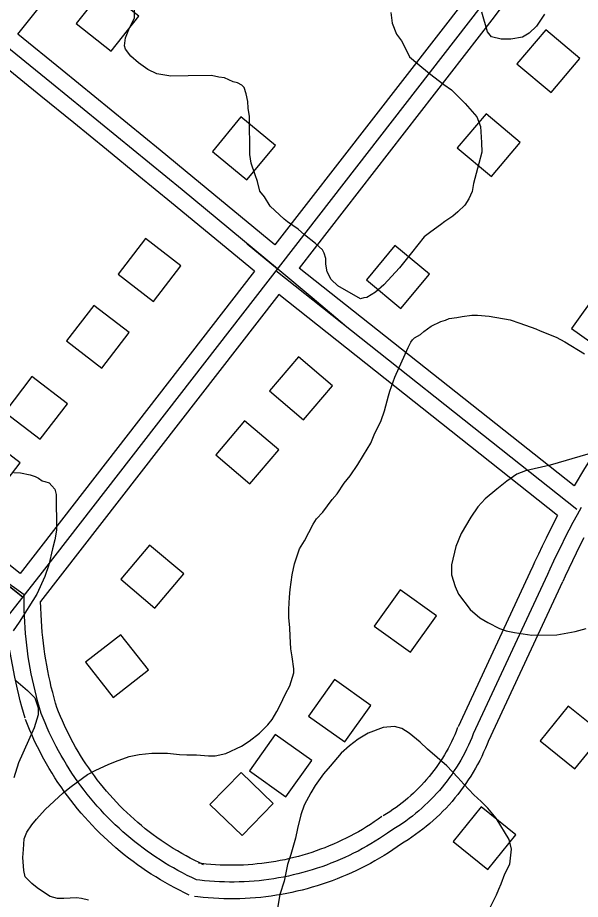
# Model space of a CAD drawing. Extents: x 3297735 to 3335592, y 670436 to 695807.
# Drawn here: x 3332381 to 3332885, y 691808 to 692597 of the extents above; entities that cross this region are included whole.
import ezdxf

# ---------------------------------------------------------------- set-up
doc = ezdxf.new("R2010")
doc.units = 0
for name, color, linetype in [('V-BLDG-OTLN', 7, 'Continuous'), ('V-ROAD-CNTR', 7, 'Continuous'), ('V-SITE-VEGE', 7, 'Continuous')]:
    doc.layers.add(name, color=color, linetype=linetype)

msp = doc.modelspace()

# ---------------------------------------------------------------- linework, layer by layer
at = {"layer": 'V-BLDG-OTLN'}
for points in [[(3332458.22, 692623.65), (3332433.46, 692592.24), (3332464.87, 692567.48), (3332489.63, 692598.89)], [(3332853.72, 692586.68), (3332828, 692556.04), (3332858.63, 692530.32), (3332884.35, 692560.95)], [(3332555.5, 692477.77), (3332586.32, 692452.28), (3332611.81, 692483.11), (3332580.99, 692508.59)], [(3332800.35, 692511.46), (3332774.63, 692480.83), (3332805.26, 692455.11), (3332830.98, 692485.74)], [(3332502.86, 692343.5), (3332527.24, 692375.21), (3332495.53, 692399.6), (3332471.15, 692367.89)], [(3332693.37, 692362.6), (3332724.2, 692337.11), (3332749.69, 692367.94), (3332718.86, 692393.43)], [(3332909.51, 692295.92), (3332932.68, 692328.53), (3332900.08, 692351.7), (3332876.91, 692319.09)], [(3332456.69, 692283.82), (3332481.07, 692315.53), (3332449.36, 692339.91), (3332424.98, 692308.2)], [(3332662.84, 692267.92), (3332632.4, 692293.86), (3332606.46, 692263.42), (3332636.9, 692237.47)], [(3332401.39, 692220.04), (3332425.77, 692251.75), (3332394.06, 692276.13), (3332369.68, 692244.42)], [(3332584.25, 692236.5), (3332558.43, 692205.95), (3332588.97, 692180.12), (3332614.8, 692210.67)], [(3332359.02, 692167.3), (3332383.4, 692199.01), (3332351.69, 692223.39), (3332327.31, 692191.68)], [(3332499.29, 692125.29), (3332473.46, 692094.75), (3332504.01, 692068.92), (3332529.83, 692099.47)], [(3332732.8, 692029.45), (3332755.98, 692062.06), (3332723.37, 692085.23), (3332700.2, 692052.63)], [(3332466.62, 691988.9), (3332498.16, 692013.49), (3332473.57, 692045.04), (3332442.03, 692020.45)], [(3332674.09, 691949.09), (3332697.26, 691981.69), (3332664.66, 692004.86), (3332641.49, 691972.26)], [(3332873.93, 691981.22), (3332848.8, 691950.1), (3332879.92, 691924.97), (3332905.05, 691956.09)], [(3332621.15, 691899.96), (3332644.33, 691932.57), (3332611.72, 691955.74), (3332588.55, 691923.13)], [(3332553.28, 691893.09), (3332582.04, 691865.28), (3332609.84, 691894.04), (3332581.08, 691921.84)], [(3332795.99, 691891.04), (3332770.86, 691859.92), (3332801.98, 691834.79), (3332827.11, 691865.91)]]:
    msp.add_lwpolyline(points, close=True, dxfattribs=at)
at = {"layer": 'V-ROAD-CNTR'}
for points in [[(3333198.95, 693153.03), (3332795.72, 692607.37), (3332403.24, 692101.09), (3332345.22, 692027.51), (3332258.88, 691904.61), (3332156.76, 691799.92)], [(3333043.85, 692917.91), (3332807.68, 692598.31), (3332633.24, 692373.3)], [(3332381.3, 692582.59), (3332582.74, 692834.5)], [(3332809.87, 692651.77), (3332783.75, 692616.42), (3332611.4, 692394.09)], [(3332673.55, 692322.2), (3332644.64, 692346.51), (3332615.68, 692370.77), (3332586.67, 692394.97), (3332613.77, 692372.66), (3332528.49, 692443.17), (3332499.32, 692467.18), (3332470.11, 692491.13), (3332440.84, 692515.01), (3332411.52, 692538.84), (3332360.27, 692580.31)], [(3332611.4, 692394.09), (3332538.03, 692454.74), (3332508.84, 692478.77), (3332479.6, 692502.74), (3332450.31, 692526.65), (3332420.97, 692550.49), (3332381.3, 692582.59)], [(3332593.01, 692370.37), (3332518.94, 692431.6), (3332489.8, 692455.59), (3332460.61, 692479.52), (3332431.37, 692503.38), (3332402.07, 692527.19), (3332362.56, 692559.16)], [(3332879.14, 692178.34), (3332633.24, 692373.3)], [(3332593.01, 692370.37), (3332383.37, 692099.94)], [(3332881.61, 692157.24), (3332612.29, 692370.76)], [(3332614.86, 692349.59), (3332401.77, 692074.71)], [(3332864.38, 692151.76), (3332614.86, 692349.59)], [(3332938.2, 692265.07), (3332933.39, 692258.87), (3332928.6, 692252.57), (3332923.88, 692246.22), (3332919.22, 692239.82), (3332914.63, 692233.37), (3332910.1, 692226.87), (3332905.65, 692220.33), (3332901.26, 692213.74), (3332896.93, 692207.11), (3332892.68, 692200.44), (3332888.49, 692193.72), (3332879.14, 692178.34)], [(3332383.37, 692099.94), (3332327.06, 692144.57), (3332318.68, 692151.31), (3332310.36, 692158.11), (3332302.08, 692164.97), (3332293.86, 692171.89), (3332285.69, 692178.87), (3332277.57, 692185.91), (3332269.5, 692193.01), (3332261.48, 692200.18), (3332253.52, 692207.39), (3332245.61, 692214.67), (3332237.74, 692222.02), (3332236.05, 692223.61)], [(3332387.14, 692080.67), (3332378.29, 692086.97), (3332369.49, 692093.33), (3332360.74, 692099.76), (3332352.03, 692106.25), (3332343.37, 692112.8), (3332334.77, 692119.42), (3332385.93, 692078.77), (3332317.7, 692132.85), (3332309.23, 692139.66), (3332300.82, 692146.53), (3332292.47, 692153.46), (3332284.16, 692160.45), (3332275.9, 692167.5), (3332267.7, 692174.62), (3332259.55, 692181.79), (3332251.45, 692189.03), (3332243.4, 692196.32), (3332235.41, 692203.67), (3332227.47, 692211.08), (3332225.89, 692212.58)], [(3332885.54, 692159.09), (3332881.78, 692152.29), (3332878.1, 692145.47), (3332874.48, 692138.6), (3332870.93, 692131.69), (3332867.46, 692124.75), (3332864.05, 692117.78), (3332860.72, 692110.77), (3332857.46, 692103.72), (3332855.28, 692098.89)], [(3332864.38, 692151.76), (3332857.55, 692138.48), (3332854.01, 692131.4), (3332850.54, 692124.29), (3332847.14, 692117.14), (3332843.82, 692109.96), (3332841.61, 692105.07)], [(3332887.79, 692131.68), (3332884.31, 692124.91), (3332880.9, 692118.11), (3332877.57, 692111.27), (3332874.3, 692104.4), (3332871.1, 692097.48), (3332868.95, 692092.71)], [(3332841.68, 692105.22), (3332775.25, 691962.68)], [(3332855.28, 692098.89), (3332788.84, 691956.34)], [(3332868.87, 692092.55), (3332802.44, 691950.01)], [(3332402.34, 691974.57), (3332400.84, 691979.57), (3332399.41, 691984.58), (3332398.06, 691989.62), (3332396.78, 691994.68), (3332395.58, 691999.76), (3332394.46, 692004.86), (3332393.42, 692009.97), (3332392.46, 692015.1), (3332391.58, 692020.24), (3332390.77, 692025.4), (3332390.05, 692030.56), (3332389.4, 692035.74), (3332388.84, 692040.93), (3332388.35, 692046.12), (3332387.94, 692051.33), (3332387.61, 692056.53), (3332387.37, 692061.74), (3332387.2, 692066.96), (3332387.11, 692072.18), (3332387.1, 692077.4), (3332387.14, 692080.67)], [(3332416.71, 691978.9), (3332415.23, 691983.78), (3332413.87, 691988.58), (3332412.57, 691993.4), (3332411.35, 691998.24), (3332410.21, 692003.09), (3332409.14, 692007.96), (3332408.15, 692012.85), (3332407.23, 692017.75), (3332406.38, 692022.67), (3332405.61, 692027.6), (3332404.92, 692032.54), (3332404.3, 692037.48), (3332403.76, 692042.44), (3332403.29, 692047.41), (3332402.9, 692052.38), (3332402.59, 692057.36), (3332401.77, 692074.71)], [(3332387.98, 691970.24), (3332386.44, 691975.35), (3332384.95, 691980.58), (3332383.54, 691985.85), (3332382.21, 691991.13), (3332380.96, 691996.43), (3332379.79, 692001.75), (3332378.7, 692007.09), (3332372.49, 692040.23)], [(3332547.64, 691839.16), (3332543.56, 691841.09), (3332539.62, 691843.04), (3332535.72, 691845.05), (3332531.86, 691847.12), (3332528.04, 691849.27), (3332524.25, 691851.48), (3332520.5, 691853.75), (3332516.78, 691856.09), (3332513.12, 691858.49), (3332509.49, 691860.96), (3332505.9, 691863.49), (3332502.36, 691866.07), (3332498.87, 691868.72), (3332495.42, 691871.43), (3332492.01, 691874.2), (3332488.66, 691877.03), (3332485.35, 691879.91), (3332482.1, 691882.85), (3332478.9, 691885.85), (3332475.74, 691888.9), (3332472.65, 691892), (3332469.6, 691895.16), (3332466.61, 691898.37), (3332463.68, 691901.63), (3332460.8, 691904.94), (3332457.98, 691908.3), (3332455.22, 691911.7), (3332452.51, 691915.16), (3332449.87, 691918.66), (3332447.29, 691922.2), (3332444.77, 691925.79), (3332442.31, 691929.43), (3332439.91, 691933.1), (3332437.58, 691936.81), (3332435.31, 691940.57), (3332433.11, 691944.36), (3332430.97, 691948.19), (3332428.9, 691952.06), (3332426.9, 691955.96), (3332424.96, 691959.9), (3332423.09, 691963.86), (3332421.29, 691967.87), (3332419.56, 691971.89), (3332417.9, 691975.96), (3332416.32, 691980.01)], [(3332534.81, 691812.04), (3332530.49, 691814.08), (3332526.1, 691816.26), (3332521.74, 691818.5), (3332517.42, 691820.82), (3332513.15, 691823.22), (3332508.91, 691825.69), (3332504.72, 691828.23), (3332500.57, 691830.85), (3332496.47, 691833.53), (3332492.41, 691836.29), (3332488.41, 691839.11), (3332484.45, 691842.01), (3332480.54, 691844.97), (3332476.68, 691848), (3332472.88, 691851.09), (3332469.13, 691854.25), (3332465.44, 691857.47), (3332461.8, 691860.76), (3332458.22, 691864.11), (3332454.7, 691867.52), (3332451.23, 691870.99), (3332447.83, 691874.52), (3332444.49, 691878.1), (3332441.2, 691881.75), (3332437.99, 691885.45), (3332434.84, 691889.2), (3332431.75, 691893.01), (3332428.73, 691896.87), (3332425.77, 691900.79), (3332422.89, 691904.75), (3332420.07, 691908.76), (3332417.32, 691912.82), (3332414.64, 691916.93), (3332412.03, 691921.08), (3332409.5, 691925.28), (3332407.04, 691929.52), (3332404.65, 691933.8), (3332402.33, 691938.12), (3332400.09, 691942.48), (3332397.93, 691946.88), (3332395.84, 691951.32), (3332393.83, 691955.79), (3332391.89, 691960.3), (3332390.04, 691964.83), (3332388.37, 691969.12)], [(3332541.22, 691825.6), (3332537.02, 691827.59), (3332532.86, 691829.65), (3332528.73, 691831.77), (3332524.64, 691833.97), (3332520.59, 691836.24), (3332516.58, 691838.58), (3332512.61, 691840.99), (3332508.68, 691843.47), (3332504.79, 691846.01), (3332500.95, 691848.62), (3332497.15, 691851.3), (3332493.4, 691854.04), (3332489.7, 691856.85), (3332486.05, 691859.71), (3332482.45, 691862.65), (3332478.9, 691865.64), (3332475.4, 691868.69), (3332471.95, 691871.8), (3332468.56, 691874.98), (3332465.22, 691878.21), (3332461.94, 691881.49), (3332458.71, 691884.84), (3332455.55, 691888.24), (3332452.44, 691891.69), (3332449.39, 691895.19), (3332446.41, 691898.75), (3332443.48, 691902.36), (3332440.62, 691906.02), (3332437.82, 691909.72), (3332435.09, 691913.48), (3332432.42, 691917.28), (3332429.81, 691921.12), (3332427.28, 691925.01), (3332424.81, 691928.95), (3332422.41, 691932.92), (3332420.07, 691936.94), (3332417.81, 691941), (3332415.62, 691945.09), (3332413.5, 691949.22), (3332411.45, 691953.39), (3332409.47, 691957.59), (3332407.56, 691961.83), (3332405.73, 691966.09), (3332403.97, 691970.39), (3332402.34, 691974.57)], [(3332774.9, 691961.87), (3332773.59, 691958.57), (3332772.28, 691955.46), (3332770.9, 691952.37), (3332769.45, 691949.31), (3332767.94, 691946.29), (3332766.36, 691943.29), (3332764.72, 691940.34), (3332763.01, 691937.42), (3332761.25, 691934.53), (3332759.42, 691931.69), (3332757.53, 691928.88), (3332755.58, 691926.12), (3332753.57, 691923.4), (3332751.5, 691920.72), (3332749.37, 691918.09), (3332747.19, 691915.51), (3332744.95, 691912.97), (3332742.66, 691910.49), (3332740.32, 691908.05), (3332737.92, 691905.66), (3332735.47, 691903.32), (3332732.98, 691901.04), (3332730.43, 691898.82), (3332727.84, 691896.65), (3332725.2, 691894.53), (3332722.51, 691892.48), (3332719.78, 691890.48), (3332717.01, 691888.54), (3332714.2, 691886.66), (3332711.35, 691884.84), (3332708.39, 691883.04), (3332708.25, 691882.96)], [(3332788.84, 691956.34), (3332787.48, 691952.9), (3332786.04, 691949.48), (3332784.53, 691946.1), (3332782.94, 691942.75), (3332781.28, 691939.43), (3332779.55, 691936.15), (3332777.76, 691932.91), (3332775.89, 691929.71), (3332773.95, 691926.55), (3332771.94, 691923.44), (3332769.87, 691920.36), (3332767.74, 691917.34), (3332765.53, 691914.36), (3332763.27, 691911.42), (3332760.94, 691908.54), (3332758.55, 691905.71), (3332756.1, 691902.93), (3332753.59, 691900.2), (3332751.02, 691897.53), (3332748.39, 691894.92), (3332745.71, 691892.36), (3332742.97, 691889.86), (3332740.18, 691887.42), (3332737.34, 691885.04), (3332734.45, 691882.72), (3332731.51, 691880.47), (3332728.52, 691878.28), (3332725.48, 691876.15), (3332722.4, 691874.1), (3332719.27, 691872.1), (3332716.11, 691870.18), (3332715.9, 691870.05)], [(3332802.79, 691950.82), (3332801.36, 691947.22), (3332799.8, 691943.51), (3332798.15, 691939.83), (3332796.43, 691936.18), (3332794.63, 691932.58), (3332792.75, 691929.02), (3332790.79, 691925.49), (3332788.76, 691922.01), (3332786.65, 691918.58), (3332784.47, 691915.19), (3332782.22, 691911.85), (3332779.9, 691908.55), (3332777.5, 691905.31), (3332775.04, 691902.12), (3332772.5, 691898.99), (3332769.91, 691895.91), (3332767.24, 691892.89), (3332764.51, 691889.92), (3332761.72, 691887.02), (3332758.86, 691884.18), (3332755.95, 691881.39), (3332752.97, 691878.67), (3332749.94, 691876.02), (3332746.85, 691873.44), (3332743.7, 691870.92), (3332740.5, 691868.46), (3332737.25, 691866.08), (3332733.95, 691863.77), (3332730.6, 691861.53), (3332727.2, 691859.37), (3332723.82, 691857.32), (3332723.54, 691857.15)], [(3332707.22, 691882.29), (3332703.72, 691879.81), (3332700.29, 691877.47), (3332696.81, 691875.19), (3332693.29, 691872.97), (3332689.73, 691870.82), (3332686.13, 691868.73), (3332682.5, 691866.71), (3332678.83, 691864.75), (3332675.13, 691862.86), (3332671.39, 691861.04), (3332667.62, 691859.28), (3332663.82, 691857.59), (3332659.99, 691855.97), (3332656.13, 691854.43), (3332652.24, 691852.95), (3332648.33, 691851.54), (3332644.39, 691850.2), (3332640.43, 691848.94), (3332636.44, 691847.74), (3332632.44, 691846.62), (3332628.42, 691845.57), (3332624.38, 691844.59), (3332620.31, 691843.69), (3332616.24, 691842.86), (3332612.15, 691842.1), (3332608.05, 691841.42), (3332603.93, 691840.81), (3332599.81, 691840.27), (3332595.68, 691839.82), (3332591.54, 691839.43), (3332587.39, 691839.12), (3332583.24, 691838.89), (3332579.08, 691838.73), (3332574.92, 691838.64), (3332570.76, 691838.63), (3332566.61, 691838.7), (3332562.45, 691838.84), (3332558.3, 691839.05), (3332554.15, 691839.34), (3332550, 691839.71), (3332545.85, 691840.15), (3332543.04, 691840.49)], [(3332715.9, 691870.05), (3332712.28, 691867.49), (3332708.62, 691865), (3332704.92, 691862.57), (3332701.17, 691860.21), (3332697.38, 691857.92), (3332693.55, 691855.69), (3332689.68, 691853.54), (3332685.77, 691851.45), (3332681.83, 691849.44), (3332677.84, 691847.5), (3332673.83, 691845.63), (3332669.78, 691843.83), (3332665.7, 691842.1), (3332661.59, 691840.45), (3332657.45, 691838.88), (3332653.28, 691837.38), (3332649.09, 691835.95), (3332644.87, 691834.61), (3332640.62, 691833.33), (3332636.36, 691832.14), (3332632.07, 691831.02), (3332627.77, 691829.98), (3332623.44, 691829.02), (3332619.1, 691828.13), (3332614.75, 691827.33), (3332610.38, 691826.6), (3332606, 691825.95), (3332601.6, 691825.38), (3332597.2, 691824.89), (3332592.79, 691824.48), (3332588.37, 691824.15), (3332583.95, 691823.9), (3332579.52, 691823.73), (3332575.09, 691823.64), (3332570.66, 691823.63), (3332566.24, 691823.7), (3332561.81, 691823.85), (3332557.38, 691824.08), (3332552.97, 691824.39), (3332548.55, 691824.78), (3332544.15, 691825.25), (3332541.22, 691825.6)], [(3332724.57, 691857.82), (3332720.84, 691855.18), (3332716.96, 691852.53), (3332713.03, 691849.95), (3332709.05, 691847.44), (3332705.03, 691845.01), (3332700.97, 691842.65), (3332696.86, 691840.36), (3332692.71, 691838.15), (3332688.52, 691836.02), (3332684.3, 691833.95), (3332680.04, 691831.97), (3332675.74, 691830.06), (3332671.41, 691828.23), (3332667.05, 691826.48), (3332662.66, 691824.81), (3332658.23, 691823.22), (3332653.78, 691821.71), (3332649.3, 691820.28), (3332644.8, 691818.93), (3332640.28, 691817.66), (3332635.73, 691816.47), (3332631.16, 691815.37), (3332626.57, 691814.35), (3332621.96, 691813.41), (3332617.34, 691812.55), (3332612.71, 691811.78), (3332608.06, 691811.09), (3332603.39, 691810.49), (3332598.72, 691809.97), (3332594.04, 691809.53), (3332589.36, 691809.18), (3332584.66, 691808.92), (3332579.96, 691808.74), (3332575.27, 691808.64), (3332570.56, 691808.63), (3332565.86, 691808.7), (3332561.17, 691808.86), (3332556.47, 691809.11), (3332551.78, 691809.43), (3332547.1, 691809.85), (3332542.45, 691810.34), (3332539.41, 691810.71)]]:
    msp.add_lwpolyline(points, dxfattribs=at)
at = {"layer": 'V-SITE-VEGE'}
for p, q in [((3332485.89, 692597.16), (3332485.85, 692611.83)), ((3332714.99, 692602.08), (3332716.31, 692592.59)), ((3332801.76, 692584.61), (3332796.54, 692602.29)), ((3332852.64, 692600.71), (3332845.33, 692589.91)), ((3332480.74, 692586.79), (3332485.89, 692597.16)), ((3332716.31, 692592.59), (3332720.22, 692582.68)), ((3332477.74, 692579.45), (3332480.74, 692586.79)), ((3332805.23, 692580.31), (3332801.76, 692584.61)), ((3332845.33, 692589.91), (3332838.87, 692583.42)), ((3332476.89, 692572.11), (3332477.74, 692579.45)), ((3332720.22, 692582.68), (3332724.55, 692576.65)), ((3332724.55, 692576.65), (3332727.59, 692571.05)), ((3332813.86, 692578.18), (3332805.23, 692580.31)), ((3332822.49, 692578.2), (3332813.86, 692578.18)), ((3332832.84, 692579.95), (3332822.49, 692578.2)), ((3332838.87, 692583.42), (3332832.84, 692579.95)), ((3332477.77, 692569.09), (3332476.89, 692572.11)), ((3332482.53, 692563.06), (3332477.77, 692569.09)), ((3332727.59, 692571.05), (3332731.92, 692562.43)), ((3332489.45, 692557.04), (3332482.53, 692563.06)), ((3332731.92, 692562.43), (3332739.27, 692555.97)), ((3332497.66, 692551.02), (3332489.45, 692557.04)), ((3332739.27, 692555.97), (3332749.65, 692547.37)), ((3332505.87, 692547.16), (3332497.66, 692551.02)), ((3332518.39, 692545.04), (3332505.87, 692547.16)), ((3332533.92, 692545.51), (3332518.39, 692545.04)), ((3332554.63, 692545.56), (3332533.92, 692545.51)), ((3332561.11, 692544.28), (3332554.63, 692545.56)), ((3332749.65, 692547.37), (3332762.62, 692537.48)), ((3332566.29, 692543.44), (3332561.11, 692544.28)), ((3332574.06, 692540.01), (3332566.29, 692543.44)), ((3332577.95, 692539.15), (3332574.06, 692540.01)), ((3332581.84, 692537.01), (3332577.95, 692539.15)), ((3332762.62, 692537.48), (3332769.54, 692532.75)), ((3332584, 692534.85), (3332581.84, 692537.01)), ((3332585.74, 692529.25), (3332584, 692534.85)), ((3332587.05, 692522.35), (3332585.74, 692529.25)), ((3332769.54, 692532.75), (3332781.65, 692520.7)), ((3332587.5, 692516.31), (3332587.05, 692522.35)), ((3332588.81, 692508.98), (3332587.5, 692516.31)), ((3332781.65, 692520.7), (3332792.04, 692508.65)), ((3332588.91, 692474.89), (3332588.81, 692508.98)), ((3332792.04, 692508.65), (3332795.51, 692500.03)), ((3332795.51, 692500.03), (3332796.41, 692485.8)), ((3332796.41, 692485.8), (3332796.44, 692477.17)), ((3332590.22, 692467.13), (3332588.91, 692474.89)), ((3332796.44, 692477.17), (3332793.88, 692466.8)), ((3332593.7, 692456.78), (3332590.22, 692467.13)), ((3332793.88, 692466.8), (3332789.18, 692449.1)), ((3332595.87, 692450.75), (3332593.7, 692456.78)), ((3332598.05, 692442.12), (3332595.87, 692450.75)), ((3332789.18, 692449.1), (3332787.9, 692441.76)), ((3332601.95, 692436.95), (3332598.05, 692442.12)), ((3332607.15, 692428.77), (3332601.95, 692436.95)), ((3332784.9, 692435.28), (3332781.46, 692429.66)), ((3332787.9, 692441.76), (3332784.9, 692435.28)), ((3332619.69, 692417.15), (3332607.15, 692428.77)), ((3332781.46, 692429.66), (3332775, 692423.61)), ((3332770.7, 692419.71), (3332763.38, 692414.94)), ((3332775, 692423.61), (3332770.7, 692419.71)), ((3332622.72, 692414.57), (3332619.69, 692417.15)), ((3332632.23, 692408.13), (3332622.72, 692414.57)), ((3332759.5, 692411.91), (3332750.89, 692405.85)), ((3332763.38, 692414.94), (3332759.5, 692411.91)), ((3332637.85, 692402.96), (3332632.23, 692408.13)), ((3332647.79, 692395.22), (3332637.85, 692402.96)), ((3332750.89, 692405.85), (3332744.86, 692401.09)), ((3332653.85, 692389.63), (3332647.79, 692395.22)), ((3332744.86, 692401.09), (3332733.68, 692386.82)), ((3332655.58, 692386.61), (3332653.85, 692389.63)), ((3332656.89, 692381.87), (3332655.58, 692386.61)), ((3332656.9, 692376.7), (3332656.89, 692381.87)), ((3332733.68, 692386.82), (3332722.93, 692373.42)), ((3332658.22, 692369.79), (3332656.9, 692376.7)), ((3332722.93, 692373.42), (3332708.73, 692358.28)), ((3332661.69, 692362.9), (3332658.22, 692369.79)), ((3332667.74, 692357.31), (3332661.69, 692362.9)), ((3332688.05, 692345.71), (3332667.74, 692357.31)), ((3332708.73, 692358.28), (3332701.41, 692351.79)), ((3332701.41, 692351.79), (3332693.66, 692347.02)), ((3332691.07, 692346.58), (3332688.05, 692345.71)), ((3332693.66, 692347.02), (3332691.07, 692346.58))]:
    msp.add_line(p, q, dxfattribs=at)
for points in [[(3332444.53, 691807.29), (3332438.49, 691809), (3332433.74, 691809.42), (3332422.52, 691808.96), (3332416.92, 691808.94), (3332410.44, 691810.65), (3332404.39, 691814.52), (3332398.77, 691818.39), (3332394.01, 691822.26), (3332387.96, 691828.29), (3332386.65, 691833.89), (3332385.75, 691845.54), (3332386.6, 691852.88), (3332387, 691862.37), (3332389.58, 691868.42), (3332393.87, 691874.9), (3332398.17, 691880.09), (3332405.92, 691888.74), (3332421.84, 691903.45), (3332429.16, 691909.08), (3332443.81, 691919.91), (3332451.13, 691923.81), (3332462.33, 691929.02), (3332468.8, 691931.62), (3332480.87, 691935.97), (3332489.93, 691937.72), (3332501.14, 691939.04), (3332515.38, 691939.08), (3332526.17, 691937.81), (3332532.64, 691937.4), (3332541.27, 691937.42), (3332552.06, 691936.59), (3332558.1, 691936.6), (3332567.59, 691938.78), (3332581.38, 691945.29), (3332588.27, 691949.63), (3332597.75, 691956.99), (3332605.06, 691964.34), (3332608.93, 691969.1), (3332613.23, 691976.44), (3332616.23, 691982.06), (3332620.95, 691992), (3332624.81, 691999.34), (3332628.24, 692011), (3332628.23, 692014.45), (3332626.9, 692025.24), (3332625.59, 692032.57), (3332625.13, 692043.79), (3332624.68, 692051.12), (3332623.79, 692060.61), (3332623.77, 692067.94), (3332624.61, 692078.73), (3332625.02, 692085.64), (3332626.71, 692098.59), (3332628.84, 692108.52), (3332633.55, 692121.9), (3332637.85, 692129.25), (3332645.58, 692143.94), (3332648.58, 692148.7), (3332654.18, 692154.75), (3332662.78, 692165.99), (3332667.08, 692171.18), (3332673.52, 692180.69), (3332678.69, 692187.18), (3332685.56, 692197.55), (3332690.72, 692205.76), (3332697.16, 692216.57), (3332700.16, 692223.91), (3332706.6, 692236.87), (3332709.6, 692245.51), (3332713.01, 692258.89), (3332714.3, 692263.21), (3332718.58, 692275.73), (3332730.59, 692302.08), (3332733.17, 692306.84), (3332734.46, 692309), (3332736.18, 692310.73), (3332741.78, 692313.77), (3332744.79, 692316.36), (3332751.25, 692321.13), (3332759.87, 692325.46), (3332764.18, 692326.77), (3332767.2, 692328.07), (3332774.1, 692328.95), (3332778.84, 692329.83), (3332787.47, 692331.14), (3332792.65, 692331.16), (3332803, 692330.33), (3332822, 692326.92), (3332830.64, 692323.92), (3332844.89, 692318.79), (3332848.78, 692317.07)], [(3332848.78, 692317.07), (3332863.03, 692311.5), (3332870.81, 692307.2), (3332888.53, 692296.46)], [(3332891.35, 692206.72), (3332857.72, 692196.71), (3332835.73, 692191.91), (3332827.97, 692188.87), (3332818.93, 692182.37), (3332809.89, 692175.44), (3332799.55, 692166.78), (3332793.1, 692159.43), (3332786.65, 692150.36), (3332778.06, 692135.66), (3332773.35, 692124), (3332769.51, 692107.59), (3332769.53, 692098.53), (3332772.58, 692088.19), (3332775.62, 692081.29), (3332786.01, 692067.51), (3332794.66, 692060.2), (3332802, 692055.9), (3332812.37, 692050.75), (3332818.42, 692048.61), (3332825.76, 692046.9), (3332841.3, 692044.79), (3332863.73, 692044.85), (3332880.12, 692047.91), (3332890.04, 692050.53)], [(3332377.8, 692190.42), (3332383.84, 692190.01), (3332392.48, 692188.31), (3332396.79, 692186.59), (3332399.82, 692185.3), (3332403.28, 692182.72), (3332405.44, 692182.3), (3332409.32, 692181.01), (3332411.92, 692178.43), (3332414.51, 692175.42), (3332415.82, 692170.68), (3332415.91, 692138.75), (3332414.63, 692130.11), (3332412.5, 692121.91), (3332409.08, 692107.66), (3332405.66, 692097.3), (3332398.37, 692081.32), (3332382.47, 692056.24), (3332377.31, 692048.46)], [(3332379.59, 692004.03), (3332389.96, 691995), (3332396.46, 691988.54), (3332399.5, 691979.49), (3332399.51, 691973.45), (3332396.1, 691961.79), (3332381.94, 691930.25), (3332377.66, 691916.87)], [(3332804.4, 691801.34), (3332809.55, 691812.14), (3332811.7, 691817.32), (3332813.84, 691822.07), (3332817.27, 691831.14), (3332821.56, 691839.78), (3332823.25, 691853.17), (3332821.07, 691861.79), (3332809.37, 691880.74), (3332802.01, 691889.78), (3332795.95, 691895.81), (3332789.46, 691901.83), (3332780.38, 691911.3), (3332775.19, 691917.33), (3332765.23, 691927.66), (3332747.94, 691942.71), (3332741.45, 691948.74), (3332731.5, 691956.91), (3332725.02, 691961.21), (3332718.54, 691962.91), (3332708.19, 691962.02), (3332694.83, 691956.81), (3332685.78, 691951.61), (3332678.03, 691945.55), (3332670.71, 691939.06), (3332660.82, 691927.38), (3332654.8, 691920.46), (3332647.49, 691910.09), (3332643.62, 691903.61), (3332637.61, 691892.37), (3332634.61, 691883.73), (3332631.62, 691871.65), (3332629.92, 691863.01), (3332625.65, 691848.33), (3332622.65, 691839.26), (3332619.67, 691824.58), (3332615.82, 691812.49), (3332613.69, 691800.4)]]:
    msp.add_lwpolyline(points, dxfattribs=at)

doc.saveas('drawing.dxf')
